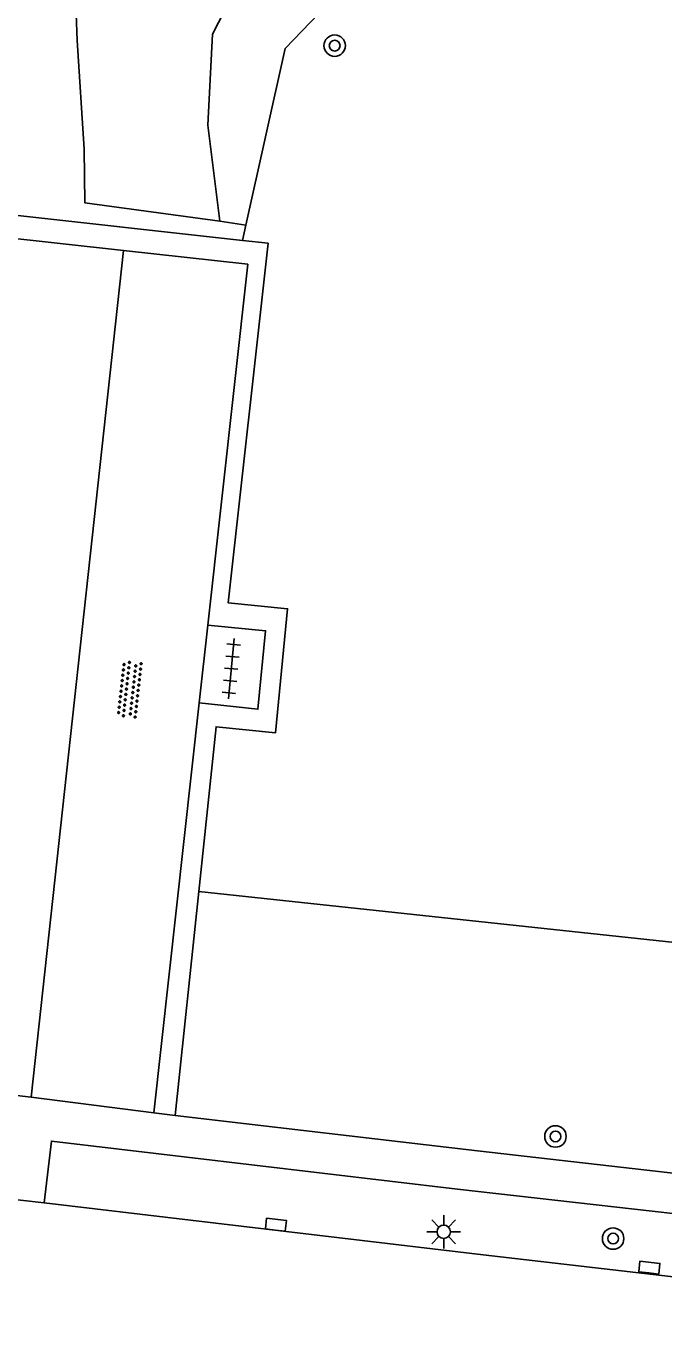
# Model space of a CAD drawing. Extents: x 131000 to 133014, y 396499 to 399001.
# Drawn here: x 131190.26 to 131214.04, y 397732.74 to 397781.52 of the extents above; entities that cross this region are included whole.
import ezdxf

# ---------------------------------------------------------------- set-up
doc = ezdxf.new("R2010")
doc.units = 0
for name, color, linetype in [('gg-knt-onverhard', 7, 'Continuous'), ('gg-knt-verharding', 7, 'Continuous'), ('gt-grn-groengrens', 7, 'Continuous'), ('gt-symb-boom', 7, 'Continuous'), ('gt-symb-kolk', 7, 'Continuous'), ('gt-symb-lichtmast', 7, 'Continuous'), ('gt-symb-overige verharding', 7, 'Continuous'), ('gt-symb-tegel verharding', 7, 'Continuous')]:
    doc.layers.add(name, color=color, linetype=linetype)

# ---------------------------------------------------------------- blocks, each defined once
blk = doc.blocks.new('gt0-BOOM')
at = {"layer": 'gt-symb-boom'}
for radius in [0.4, 0.2]:
    blk.add_circle((0, 0), radius, dxfattribs=at)
blk = doc.blocks.new('gt0-KOLK')
at = {"layer": 'gt-symb-kolk'}
blk.add_lwpolyline([(0, 0), (0.375, 0), (0.375, 0.4), (-0.375, 0.4), (-0.375, 0), (0, 0)], dxfattribs=at)
blk = doc.blocks.new('gt0-LMAST')
at = {"layer": 'gt-symb-lichtmast'}
for p, q in [((-0.005, 0.246), (-0.005, 0.621)), ((-0.182, 0.173), (-0.447, 0.438)), ((0.172, 0.173), (0.437, 0.438)), ((-0.255, -0.004), (-0.63, -0.004)), ((-0.182, -0.181), (-0.447, -0.446)), ((-0.005, -0.254), (-0.005, -0.629)), ((0.437, -0.446), (0.172, -0.181)), ((0.245, -0.004), (0.62, -0.004))]:
    blk.add_line(p, q, dxfattribs=at)
blk.add_circle((-0.005, -0.004), 0.25, dxfattribs=at)
blk = doc.blocks.new('gt0-OVH')
at = {"layer": 'gt-symb-overige verharding'}
for points in [[(-0.972, 0.298), (-0.967, 0.308), (-0.965, 0.319), (-0.966, 0.33), (-0.971, 0.34), (-0.978, 0.348), (-0.988, 0.353), (-0.999, 0.355), (-1.01, 0.354), (-1.02, 0.349), (-1.028, 0.342), (-1.033, 0.332), (-1.035, 0.321), (-1.034, 0.31), (-1.029, 0.3), (-1.022, 0.292), (-1.012, 0.287), (-1.001, 0.285), (-0.99, 0.286), (-0.98, 0.291)], [(-0.872, 0.106), (-0.867, 0.116), (-0.865, 0.126), (-0.866, 0.137), (-0.871, 0.147), (-0.878, 0.156), (-0.888, 0.161), (-0.899, 0.163), (-0.91, 0.162), (-0.92, 0.157), (-0.928, 0.15), (-0.933, 0.14), (-0.935, 0.129), (-0.934, 0.118), (-0.929, 0.108), (-0.922, 0.1), (-0.912, 0.095), (-0.901, 0.092), (-0.89, 0.094), (-0.88, 0.098)], [(-0.772, 0.298), (-0.767, 0.308), (-0.765, 0.319), (-0.766, 0.33), (-0.771, 0.34), (-0.778, 0.348), (-0.788, 0.353), (-0.799, 0.355), (-0.81, 0.354), (-0.82, 0.349), (-0.828, 0.342), (-0.833, 0.332), (-0.835, 0.321), (-0.834, 0.31), (-0.829, 0.3), (-0.822, 0.292), (-0.812, 0.287), (-0.801, 0.285), (-0.79, 0.286), (-0.78, 0.291)], [(-0.672, 0.106), (-0.667, 0.116), (-0.665, 0.126), (-0.666, 0.137), (-0.671, 0.147), (-0.678, 0.156), (-0.688, 0.161), (-0.699, 0.163), (-0.71, 0.162), (-0.72, 0.157), (-0.728, 0.15), (-0.733, 0.14), (-0.735, 0.129), (-0.734, 0.118), (-0.729, 0.108), (-0.722, 0.1), (-0.712, 0.095), (-0.701, 0.092), (-0.69, 0.094), (-0.68, 0.098)], [(-0.572, 0.298), (-0.567, 0.308), (-0.565, 0.319), (-0.566, 0.33), (-0.571, 0.34), (-0.578, 0.348), (-0.588, 0.353), (-0.599, 0.355), (-0.61, 0.354), (-0.62, 0.349), (-0.628, 0.342), (-0.633, 0.332), (-0.635, 0.321), (-0.634, 0.31), (-0.629, 0.3), (-0.622, 0.292), (-0.612, 0.287), (-0.601, 0.285), (-0.59, 0.286), (-0.58, 0.291)], [(-0.472, 0.106), (-0.467, 0.116), (-0.465, 0.126), (-0.466, 0.137), (-0.471, 0.147), (-0.478, 0.156), (-0.488, 0.161), (-0.499, 0.163), (-0.51, 0.162), (-0.52, 0.157), (-0.528, 0.15), (-0.533, 0.14), (-0.535, 0.129), (-0.534, 0.118), (-0.529, 0.108), (-0.522, 0.1), (-0.512, 0.095), (-0.501, 0.092), (-0.49, 0.094), (-0.48, 0.098)], [(-0.372, 0.298), (-0.367, 0.308), (-0.365, 0.319), (-0.366, 0.33), (-0.371, 0.34), (-0.378, 0.348), (-0.388, 0.353), (-0.399, 0.355), (-0.41, 0.354), (-0.42, 0.349), (-0.428, 0.342), (-0.433, 0.332), (-0.435, 0.321), (-0.434, 0.31), (-0.429, 0.3), (-0.422, 0.292), (-0.412, 0.287), (-0.401, 0.285), (-0.39, 0.286), (-0.38, 0.291)], [(-0.272, 0.106), (-0.267, 0.116), (-0.265, 0.126), (-0.266, 0.137), (-0.271, 0.147), (-0.278, 0.156), (-0.288, 0.161), (-0.299, 0.163), (-0.31, 0.162), (-0.32, 0.157), (-0.328, 0.15), (-0.333, 0.14), (-0.335, 0.129), (-0.334, 0.118), (-0.329, 0.108), (-0.322, 0.1), (-0.312, 0.095), (-0.301, 0.092), (-0.29, 0.094), (-0.28, 0.098)], [(-0.172, 0.298), (-0.167, 0.308), (-0.165, 0.319), (-0.166, 0.33), (-0.171, 0.34), (-0.178, 0.348), (-0.188, 0.353), (-0.199, 0.355), (-0.21, 0.354), (-0.22, 0.349), (-0.228, 0.342), (-0.233, 0.332), (-0.235, 0.321), (-0.234, 0.31), (-0.229, 0.3), (-0.222, 0.292), (-0.212, 0.287), (-0.201, 0.285), (-0.19, 0.286), (-0.18, 0.291)], [(-0.072, 0.106), (-0.067, 0.116), (-0.065, 0.126), (-0.066, 0.137), (-0.071, 0.147), (-0.078, 0.156), (-0.088, 0.161), (-0.099, 0.163), (-0.11, 0.162), (-0.12, 0.157), (-0.128, 0.15), (-0.133, 0.14), (-0.135, 0.129), (-0.134, 0.118), (-0.129, 0.108), (-0.122, 0.1), (-0.112, 0.095), (-0.101, 0.092), (-0.09, 0.094), (-0.08, 0.098)], [(0.028, 0.298), (0.033, 0.308), (0.035, 0.319), (0.034, 0.33), (0.029, 0.34), (0.022, 0.348), (0.012, 0.353), (0.001, 0.355), (-0.01, 0.354), (-0.02, 0.349), (-0.028, 0.342), (-0.033, 0.332), (-0.035, 0.321), (-0.034, 0.31), (-0.029, 0.3), (-0.022, 0.292), (-0.012, 0.287), (-0.001, 0.285), (0.01, 0.286), (0.02, 0.291)], [(0.128, 0.106), (0.133, 0.116), (0.135, 0.126), (0.134, 0.137), (0.129, 0.147), (0.122, 0.156), (0.112, 0.161), (0.101, 0.163), (0.09, 0.162), (0.08, 0.157), (0.072, 0.15), (0.067, 0.14), (0.065, 0.129), (0.066, 0.118), (0.071, 0.108), (0.078, 0.1), (0.088, 0.095), (0.099, 0.092), (0.11, 0.094), (0.12, 0.098)], [(0.228, 0.298), (0.233, 0.308), (0.235, 0.319), (0.234, 0.33), (0.229, 0.34), (0.222, 0.348), (0.212, 0.353), (0.201, 0.355), (0.19, 0.354), (0.18, 0.349), (0.172, 0.342), (0.167, 0.332), (0.165, 0.321), (0.166, 0.31), (0.171, 0.3), (0.178, 0.292), (0.188, 0.287), (0.199, 0.285), (0.21, 0.286), (0.22, 0.291)], [(0.328, 0.106), (0.333, 0.116), (0.335, 0.126), (0.334, 0.137), (0.329, 0.147), (0.322, 0.156), (0.312, 0.161), (0.301, 0.163), (0.29, 0.162), (0.28, 0.157), (0.272, 0.15), (0.267, 0.14), (0.265, 0.129), (0.266, 0.118), (0.271, 0.108), (0.278, 0.1), (0.288, 0.095), (0.299, 0.092), (0.31, 0.094), (0.32, 0.098)], [(0.428, 0.298), (0.433, 0.308), (0.435, 0.319), (0.434, 0.33), (0.429, 0.34), (0.422, 0.348), (0.412, 0.353), (0.401, 0.355), (0.39, 0.354), (0.38, 0.349), (0.372, 0.342), (0.367, 0.332), (0.365, 0.321), (0.366, 0.31), (0.371, 0.3), (0.378, 0.292), (0.388, 0.287), (0.399, 0.285), (0.41, 0.286), (0.42, 0.291)], [(0.528, 0.106), (0.533, 0.116), (0.535, 0.126), (0.534, 0.137), (0.529, 0.147), (0.522, 0.156), (0.512, 0.161), (0.501, 0.163), (0.49, 0.162), (0.48, 0.157), (0.472, 0.15), (0.467, 0.14), (0.465, 0.129), (0.466, 0.118), (0.471, 0.108), (0.478, 0.1), (0.488, 0.095), (0.499, 0.092), (0.51, 0.094), (0.52, 0.098)], [(0.628, 0.298), (0.633, 0.308), (0.635, 0.319), (0.634, 0.33), (0.629, 0.34), (0.622, 0.348), (0.612, 0.353), (0.601, 0.355), (0.59, 0.354), (0.58, 0.349), (0.572, 0.342), (0.567, 0.332), (0.565, 0.321), (0.566, 0.31), (0.571, 0.3), (0.578, 0.292), (0.588, 0.287), (0.599, 0.285), (0.61, 0.286), (0.62, 0.291)], [(0.728, 0.106), (0.733, 0.116), (0.735, 0.126), (0.734, 0.137), (0.729, 0.147), (0.722, 0.156), (0.712, 0.161), (0.701, 0.163), (0.69, 0.162), (0.68, 0.157), (0.672, 0.15), (0.667, 0.14), (0.665, 0.129), (0.666, 0.118), (0.671, 0.108), (0.678, 0.1), (0.688, 0.095), (0.699, 0.092), (0.71, 0.094), (0.72, 0.098)], [(0.828, 0.298), (0.833, 0.308), (0.835, 0.319), (0.834, 0.33), (0.829, 0.34), (0.822, 0.348), (0.812, 0.353), (0.801, 0.355), (0.79, 0.354), (0.78, 0.349), (0.772, 0.342), (0.767, 0.332), (0.765, 0.321), (0.766, 0.31), (0.771, 0.3), (0.778, 0.292), (0.788, 0.287), (0.799, 0.285), (0.81, 0.286), (0.82, 0.291)], [(0.928, 0.106), (0.933, 0.116), (0.935, 0.126), (0.934, 0.137), (0.929, 0.147), (0.922, 0.156), (0.912, 0.161), (0.901, 0.163), (0.89, 0.162), (0.88, 0.157), (0.872, 0.15), (0.867, 0.14), (0.865, 0.129), (0.866, 0.118), (0.871, 0.108), (0.878, 0.1), (0.888, 0.095), (0.899, 0.092), (0.91, 0.094), (0.92, 0.098)], [(1.028, 0.298), (1.033, 0.308), (1.035, 0.319), (1.034, 0.33), (1.029, 0.34), (1.022, 0.348), (1.012, 0.353), (1.001, 0.355), (0.99, 0.354), (0.98, 0.349), (0.972, 0.342), (0.967, 0.332), (0.965, 0.321), (0.966, 0.31), (0.971, 0.3), (0.978, 0.292), (0.988, 0.287), (0.999, 0.285), (1.01, 0.286), (1.02, 0.291)], [(-0.972, -0.142), (-0.967, -0.132), (-0.965, -0.121), (-0.966, -0.11), (-0.971, -0.1), (-0.978, -0.092), (-0.988, -0.087), (-0.999, -0.085), (-1.01, -0.086), (-1.02, -0.091), (-1.028, -0.098), (-1.033, -0.108), (-1.035, -0.119), (-1.034, -0.13), (-1.029, -0.14), (-1.022, -0.148), (-1.012, -0.153), (-1.001, -0.155), (-0.99, -0.154), (-0.98, -0.149)], [(-0.872, -0.334), (-0.867, -0.324), (-0.865, -0.314), (-0.866, -0.303), (-0.871, -0.293), (-0.878, -0.284), (-0.888, -0.279), (-0.899, -0.277), (-0.91, -0.278), (-0.92, -0.283), (-0.928, -0.29), (-0.933, -0.3), (-0.935, -0.311), (-0.934, -0.322), (-0.929, -0.332), (-0.922, -0.34), (-0.912, -0.345), (-0.901, -0.348), (-0.89, -0.346), (-0.88, -0.342)], [(-0.772, -0.142), (-0.767, -0.132), (-0.765, -0.121), (-0.766, -0.11), (-0.771, -0.1), (-0.778, -0.092), (-0.788, -0.087), (-0.799, -0.085), (-0.81, -0.086), (-0.82, -0.091), (-0.828, -0.098), (-0.833, -0.108), (-0.835, -0.119), (-0.834, -0.13), (-0.829, -0.14), (-0.822, -0.148), (-0.812, -0.153), (-0.801, -0.155), (-0.79, -0.154), (-0.78, -0.149)], [(-0.672, -0.334), (-0.667, -0.324), (-0.665, -0.314), (-0.666, -0.303), (-0.671, -0.293), (-0.678, -0.284), (-0.688, -0.279), (-0.699, -0.277), (-0.71, -0.278), (-0.72, -0.283), (-0.728, -0.29), (-0.733, -0.3), (-0.735, -0.311), (-0.734, -0.322), (-0.729, -0.332), (-0.722, -0.34), (-0.712, -0.345), (-0.701, -0.348), (-0.69, -0.346), (-0.68, -0.342)], [(-0.572, -0.142), (-0.567, -0.132), (-0.565, -0.121), (-0.566, -0.11), (-0.571, -0.1), (-0.578, -0.092), (-0.588, -0.087), (-0.599, -0.085), (-0.61, -0.086), (-0.62, -0.091), (-0.628, -0.098), (-0.633, -0.108), (-0.635, -0.119), (-0.634, -0.13), (-0.629, -0.14), (-0.622, -0.148), (-0.612, -0.153), (-0.601, -0.155), (-0.59, -0.154), (-0.58, -0.149)], [(-0.472, -0.334), (-0.467, -0.324), (-0.465, -0.314), (-0.466, -0.303), (-0.471, -0.293), (-0.478, -0.284), (-0.488, -0.279), (-0.499, -0.277), (-0.51, -0.278), (-0.52, -0.283), (-0.528, -0.29), (-0.533, -0.3), (-0.535, -0.311), (-0.534, -0.322), (-0.529, -0.332), (-0.522, -0.34), (-0.512, -0.345), (-0.501, -0.348), (-0.49, -0.346), (-0.48, -0.342)], [(-0.372, -0.142), (-0.367, -0.132), (-0.365, -0.121), (-0.366, -0.11), (-0.371, -0.1), (-0.378, -0.092), (-0.388, -0.087), (-0.399, -0.085), (-0.41, -0.086), (-0.42, -0.091), (-0.428, -0.098), (-0.433, -0.108), (-0.435, -0.119), (-0.434, -0.13), (-0.429, -0.14), (-0.422, -0.148), (-0.412, -0.153), (-0.401, -0.155), (-0.39, -0.154), (-0.38, -0.149)], [(-0.272, -0.334), (-0.267, -0.324), (-0.265, -0.314), (-0.266, -0.303), (-0.271, -0.293), (-0.278, -0.284), (-0.288, -0.279), (-0.299, -0.277), (-0.31, -0.278), (-0.32, -0.283), (-0.328, -0.29), (-0.333, -0.3), (-0.335, -0.311), (-0.334, -0.322), (-0.329, -0.332), (-0.322, -0.34), (-0.312, -0.345), (-0.301, -0.348), (-0.29, -0.346), (-0.28, -0.342)], [(-0.172, -0.142), (-0.167, -0.132), (-0.165, -0.121), (-0.166, -0.11), (-0.171, -0.1), (-0.178, -0.092), (-0.188, -0.087), (-0.199, -0.085), (-0.21, -0.086), (-0.22, -0.091), (-0.228, -0.098), (-0.233, -0.108), (-0.235, -0.119), (-0.234, -0.13), (-0.229, -0.14), (-0.222, -0.148), (-0.212, -0.153), (-0.201, -0.155), (-0.19, -0.154), (-0.18, -0.149)], [(-0.072, -0.334), (-0.067, -0.324), (-0.065, -0.314), (-0.066, -0.303), (-0.071, -0.293), (-0.078, -0.284), (-0.088, -0.279), (-0.099, -0.277), (-0.11, -0.278), (-0.12, -0.283), (-0.128, -0.29), (-0.133, -0.3), (-0.135, -0.311), (-0.134, -0.322), (-0.129, -0.332), (-0.122, -0.34), (-0.112, -0.345), (-0.101, -0.348), (-0.09, -0.346), (-0.08, -0.342)], [(0.028, -0.142), (0.033, -0.132), (0.035, -0.121), (0.034, -0.11), (0.029, -0.1), (0.022, -0.092), (0.012, -0.087), (0.001, -0.085), (-0.01, -0.086), (-0.02, -0.091), (-0.028, -0.098), (-0.033, -0.108), (-0.035, -0.119), (-0.034, -0.13), (-0.029, -0.14), (-0.022, -0.148), (-0.012, -0.153), (-0.001, -0.155), (0.01, -0.154), (0.02, -0.149)], [(0.128, -0.334), (0.133, -0.324), (0.135, -0.314), (0.134, -0.303), (0.129, -0.293), (0.122, -0.284), (0.112, -0.279), (0.101, -0.277), (0.09, -0.278), (0.08, -0.283), (0.072, -0.29), (0.067, -0.3), (0.065, -0.311), (0.066, -0.322), (0.071, -0.332), (0.078, -0.34), (0.088, -0.345), (0.099, -0.348), (0.11, -0.346), (0.12, -0.342)], [(0.228, -0.142), (0.233, -0.132), (0.235, -0.121), (0.234, -0.11), (0.229, -0.1), (0.222, -0.092), (0.212, -0.087), (0.201, -0.085), (0.19, -0.086), (0.18, -0.091), (0.172, -0.098), (0.167, -0.108), (0.165, -0.119), (0.166, -0.13), (0.171, -0.14), (0.178, -0.148), (0.188, -0.153), (0.199, -0.155), (0.21, -0.154), (0.22, -0.149)], [(0.328, -0.334), (0.333, -0.324), (0.335, -0.314), (0.334, -0.303), (0.329, -0.293), (0.322, -0.284), (0.312, -0.279), (0.301, -0.277), (0.29, -0.278), (0.28, -0.283), (0.272, -0.29), (0.267, -0.3), (0.265, -0.311), (0.266, -0.322), (0.271, -0.332), (0.278, -0.34), (0.288, -0.345), (0.299, -0.348), (0.31, -0.346), (0.32, -0.342)], [(0.428, -0.142), (0.433, -0.132), (0.435, -0.121), (0.434, -0.11), (0.429, -0.1), (0.422, -0.092), (0.412, -0.087), (0.401, -0.085), (0.39, -0.086), (0.38, -0.091), (0.372, -0.098), (0.367, -0.108), (0.365, -0.119), (0.366, -0.13), (0.371, -0.14), (0.378, -0.148), (0.388, -0.153), (0.399, -0.155), (0.41, -0.154), (0.42, -0.149)], [(0.528, -0.334), (0.533, -0.324), (0.535, -0.314), (0.534, -0.303), (0.529, -0.293), (0.522, -0.284), (0.512, -0.279), (0.501, -0.277), (0.49, -0.278), (0.48, -0.283), (0.472, -0.29), (0.467, -0.3), (0.465, -0.311), (0.466, -0.322), (0.471, -0.332), (0.478, -0.34), (0.488, -0.345), (0.499, -0.348), (0.51, -0.346), (0.52, -0.342)], [(0.628, -0.142), (0.633, -0.132), (0.635, -0.121), (0.634, -0.11), (0.629, -0.1), (0.622, -0.092), (0.612, -0.087), (0.601, -0.085), (0.59, -0.086), (0.58, -0.091), (0.572, -0.098), (0.567, -0.108), (0.565, -0.119), (0.566, -0.13), (0.571, -0.14), (0.578, -0.148), (0.588, -0.153), (0.599, -0.155), (0.61, -0.154), (0.62, -0.149)], [(0.728, -0.334), (0.733, -0.324), (0.735, -0.314), (0.734, -0.303), (0.729, -0.293), (0.722, -0.284), (0.712, -0.279), (0.701, -0.277), (0.69, -0.278), (0.68, -0.283), (0.672, -0.29), (0.667, -0.3), (0.665, -0.311), (0.666, -0.322), (0.671, -0.332), (0.678, -0.34), (0.688, -0.345), (0.699, -0.348), (0.71, -0.346), (0.72, -0.342)], [(0.828, -0.142), (0.833, -0.132), (0.835, -0.121), (0.834, -0.11), (0.829, -0.1), (0.822, -0.092), (0.812, -0.087), (0.801, -0.085), (0.79, -0.086), (0.78, -0.091), (0.772, -0.098), (0.767, -0.108), (0.765, -0.119), (0.766, -0.13), (0.771, -0.14), (0.778, -0.148), (0.788, -0.153), (0.799, -0.155), (0.81, -0.154), (0.82, -0.149)], [(0.928, -0.334), (0.933, -0.324), (0.935, -0.314), (0.934, -0.303), (0.929, -0.293), (0.922, -0.284), (0.912, -0.279), (0.901, -0.277), (0.89, -0.278), (0.88, -0.283), (0.872, -0.29), (0.867, -0.3), (0.865, -0.311), (0.866, -0.322), (0.871, -0.332), (0.878, -0.34), (0.888, -0.345), (0.899, -0.348), (0.91, -0.346), (0.92, -0.342)], [(1.028, -0.142), (1.033, -0.132), (1.035, -0.121), (1.034, -0.11), (1.029, -0.1), (1.022, -0.092), (1.012, -0.087), (1.001, -0.085), (0.99, -0.086), (0.98, -0.091), (0.972, -0.098), (0.967, -0.108), (0.965, -0.119), (0.966, -0.13), (0.971, -0.14), (0.978, -0.148), (0.988, -0.153), (0.999, -0.155), (1.01, -0.154), (1.02, -0.149)]]:
    blk.add_lwpolyline(points, close=True, dxfattribs=at)
blk = doc.blocks.new('gt0-TEG1')
at = {"layer": 'gt-symb-tegel verharding'}
for p, q in [((-1.125, 0), (1.125, 0)), ((-0.9, -0.25), (-0.9, 0.25)), ((-0.45, -0.25), (-0.45, 0.25)), ((0, -0.25), (0, 0.25)), ((0.45, -0.25), (0.45, 0.25)), ((0.9, -0.25), (0.9, 0.25))]:
    blk.add_line(p, q, dxfattribs=at)

msp = doc.modelspace()

# ---------------------------------------------------------------- linework, layer by layer
at = {"layer": 'gg-knt-onverhard'}
msp.add_line((131195.02, 397741.013), (131196.713, 397756.302), dxfattribs=at)
msp.add_lwpolyline([(131193.892, 397773.162), (131198.524, 397772.649), (131197.034, 397759.198)], dxfattribs=at)
at = {"layer": 'gg-knt-verharding'}
for p, q in [((131188.896, 397773.708), (131193.892, 397773.162)), ((131193.892, 397773.162), (131190.445, 397741.6)), ((131196.713, 397756.302), (131197.034, 397759.198)), ((131190.445, 397741.6), (131185.412, 397742.19)), ((131195.02, 397741.013), (131190.445, 397741.6)), ((131195.814, 397740.92), (131195.02, 397741.013)), ((131207.091, 397739.598), (131195.814, 397740.92)), ((131207.091, 397739.598), (131256.082, 397734.019)), ((131185.402, 397738.275), (131190.924, 397737.66)), ((131206.35, 397738.172), (131244.634, 397733.829)), ((131190.924, 397737.66), (131207.305, 397735.72)), ((131207.305, 397735.72), (131233.264, 397732.74))]:
    msp.add_line(p, q, dxfattribs=at)
for points in [[(131197.034, 397759.198), (131199.19, 397758.984), (131198.901, 397756.06), (131196.713, 397756.302)], [(131190.924, 397737.66), (131191.202, 397739.962), (131206.35, 397738.172)]]:
    msp.add_lwpolyline(points, dxfattribs=at)
at = {"layer": 'gt-grn-groengrens'}
for p, q in [((131198.329, 397773.535), (131168.862, 397776.799)), ((131197.478, 397774.249), (131198.455, 397774.1)), ((131198.455, 397774.1), (131198.329, 397773.535)), ((131195.814, 397740.92), (131196.694, 397749.261)), ((131254.27, 397743.125), (131196.694, 397749.261))]:
    msp.add_line(p, q, dxfattribs=at)
for points in [[(131197.478, 397774.249), (131197.031, 397777.828), (131197.21, 397781.228), (131198.999, 397784.718), (131200.431, 397787.044), (131201.325, 397790.086), (131201.862, 397795.276), (131201.504, 397798.944), (131200.609, 397803.15), (131200.699, 397808.518), (131202.041, 397813.26), (131204.546, 397816.839), (131206.424, 397820.15), (131207.677, 397823.997), (131207.498, 397828.203), (131206.961, 397830.261), (131206.331, 397833.356)], [(131215.359, 397802.778), (131210.727, 397797.882), (131208.241, 397793.931), (131206.464, 397787.512), (131199.922, 397780.696), (131198.455, 397774.1)], [(131197.478, 397774.249), (131192.443, 397774.941), (131192.426, 397776.936), (131192.16, 397780.984), (131192.088, 397782.984)], [(131196.694, 397749.261), (131197.342, 397755.41), (131199.554, 397755.176), (131200.011, 397759.803), (131197.798, 397760.022), (131199.283, 397773.429), (131198.329, 397773.535)]]:
    msp.add_lwpolyline(points, dxfattribs=at)

# ---------------------------------------------------------------- block references
at = {"layer": 'gt-symb-boom'}
for p in [(131201.765, 397780.797), (131209.999, 397740.135), (131212.15, 397736.328)]:
    msp.add_blockref('gt0-BOOM', p, dxfattribs=at)
at = {"layer": 'gt-symb-kolk'}
for p, rotation in [((131199.551, 397736.643), -6.719879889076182), ((131213.478, 397735.046), -6.428747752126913)]:
    msp.add_blockref('gt0-KOLK', p, dxfattribs=dict(at, rotation=rotation))
at = {"layer": 'gt-symb-lichtmast'}
msp.add_blockref('gt0-LMAST', (131205.836, 397736.584), dxfattribs=at)
at = {"layer": 'gt-symb-overige verharding', "rotation": -96.42874774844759}
msp.add_blockref('gt0-OVH', (131194.117, 397756.796), dxfattribs=at)
at = {"layer": 'gt-symb-tegel verharding', "rotation": -95.5680240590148}
msp.add_blockref('gt0-TEG1', (131197.91, 397757.572), dxfattribs=at)

doc.saveas('drawing.dxf')
